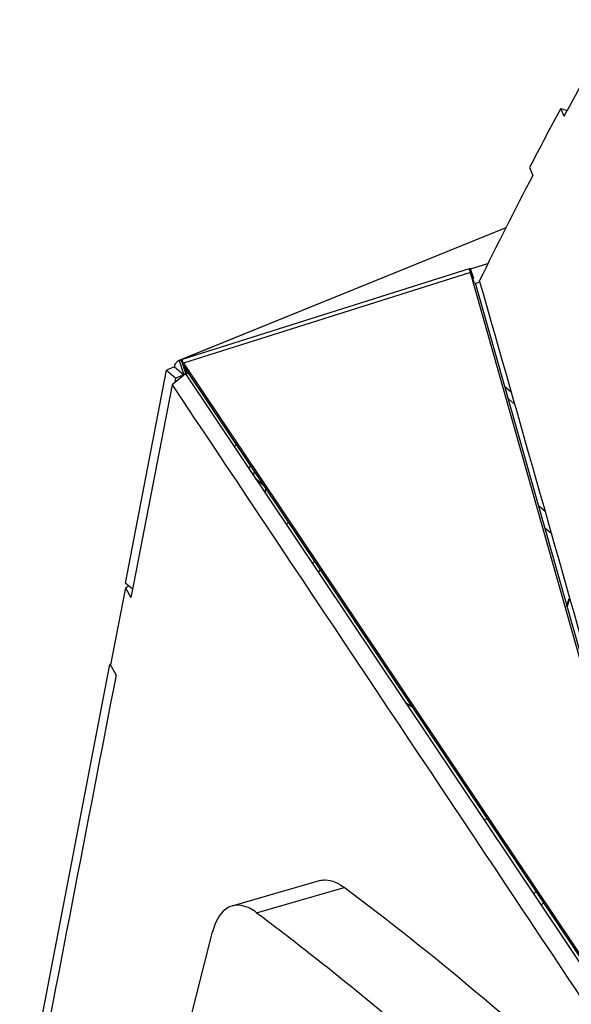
# Model space of a CAD drawing. Header units: millimetres. Extents: x 0 to 420, y 0 to 297.
# Tile 422 of 514: x 310 to 315, y 218 to 227. Entities that reach past the tile are written whole.
import ezdxf

# ---------------------------------------------------------------- set-up
doc = ezdxf.new("R2010")
doc.units = ezdxf.units.MM
doc.header["$LTSCALE"] = 23.1
doc.layers.get('0').update_dxf_attribs({"linetype": 'CONTINUOUS'})

msp = doc.modelspace()

# ---------------------------------------------------------------- linework, layer by layer
at = {"color": 7, "linetype": 'Continuous'}
for p, q in [((315.0962, 226.4539), (315.1601, 226.4346)), ((314.5523, 225.2728), (311.3068, 223.9543)), ((314.5516, 225.2715), (311.316, 223.9569)), ((314.1991, 224.8683), (311.3449, 223.968)), ((314.1928, 224.8613), (314.3748, 224.9187)), ((314.1991, 224.8683), (314.1928, 224.8613)), ((314.24, 224.7197), (314.1928, 224.8613)), ((314.1983, 224.8664), (314.1991, 224.8683)), ((314.1991, 224.8683), (314.231, 224.7727)), ((314.2016, 224.8302), (311.3573, 223.933)), ((316.7187, 215.9412), (314.2016, 224.8302)), ((314.2016, 224.8302), (314.2302, 224.7714)), ((311.2697, 223.895), (311.1893, 223.8624)), ((311.2697, 223.895), (311.3632, 223.8153)), ((311.316, 223.9569), (311.3385, 223.961)), ((311.316, 223.9569), (311.3632, 223.8153)), ((311.3385, 223.961), (311.3449, 223.968)), ((311.3858, 223.8194), (311.3385, 223.961)), ((311.3566, 223.9327), (311.3921, 223.8264)), ((311.3573, 223.933), (311.407, 223.831)), ((311.3573, 223.933), (316.7187, 215.9412)), ((310.7833, 221.7536), (311.1893, 223.8624)), ((311.1893, 223.8624), (311.2828, 223.7826)), ((311.3782, 223.8265), (311.2448, 223.7186)), ((311.3782, 223.8265), (316.7802, 215.7576)), ((311.2448, 223.7186), (310.8633, 221.7436)), ((314.5421, 223.7013), (314.6067, 223.6462)), ((314.5766, 223.5793), (314.6415, 223.524)), ((312.0699, 222.7935), (312.1475, 222.7272)), ((312.1687, 222.6458), (312.1735, 222.6885)), ((314.8756, 222.5236), (314.9421, 222.4668)), ((315.0056, 222.2424), (314.9392, 222.2991)), ((310.8536, 221.6937), (310.7833, 221.7536)), ((310.8633, 221.7436), (310.838, 221.6125)), ((310.7837, 221.7093), (310.6367, 220.9456)), ((310.818, 221.7241), (310.7837, 221.7093)), ((310.7837, 221.7093), (310.838, 221.6125)), ((315.1533, 221.5195), (315.1799, 221.6023)), ((315.16, 221.5191), (315.1869, 221.6019)), ((309.7354, 216.3111), (310.6287, 220.9508)), ((310.6383, 220.9542), (310.6287, 220.9508)), ((310.6359, 220.9447), (310.6287, 220.9508)), ((310.6905, 220.8486), (310.6367, 220.9456)), ((313.6215, 220.5301), (313.5584, 220.57)), ((314.3662, 219.42), (314.3345, 219.4108)), ((311.8397, 218.5598), (312.7057, 218.8098)), ((312.083, 218.4926), (312.949, 218.7426)), ((310.6213, 214.3086), (311.6472, 218.3022))]:
    msp.add_line(p, q, dxfattribs=at)
at = {"color": 3, "linetype": 'Continuous'}
for p, q in [((315.1285, 226.3765), (315.0962, 226.4539)), ((315.1285, 226.3765), (315.1601, 226.4346)), ((315.1285, 226.3765), (315.1597, 226.4345)), ((314.7857, 225.8683), (314.818, 225.7902)), ((316.7684, 215.8392), (314.2526, 224.7237)), ((314.2527, 224.7237), (314.2948, 224.737)), ((314.2945, 224.7369), (314.291, 224.749)), ((311.2752, 223.7432), (311.2828, 223.7826)), ((311.3632, 223.8153), (311.2828, 223.7826)), ((311.386, 223.8195), (311.3921, 223.8264)), ((311.407, 223.831), (311.3921, 223.8264)), ((311.407, 223.831), (316.7684, 215.8392))]:
    msp.add_line(p, q, dxfattribs=at)
for centre, radius, start, end in [((360.8358, 201.7909), 51.9001, 150.21373, 151.65181), ((350.6941, 207.2016), 40.4704, 151.59436, 152.53283), ((358.4846, 203.0319), 49.2413, 152.4722, 153.83004), ((-499.6649, -8.6905), 846.7693, 15.706838, 16.0018432), ((313.1536, 221.945), 1.7379, 137.15609, 138.07956)]:
    msp.add_arc(centre, radius, start, end, dxfattribs=at)
at = {"color": 7, "linetype": 'Continuous'}
for centre, radius, start, end in [((314.4159, 224.8763), 0.2192, 188.38863, 189.34914), ((314.4878, 224.8884), 0.292, 189.40224, 191.4922), ((311.3241, 223.9115), 0.0462, 100.14367, 112.02311), ((312.9091, 222.0803), 1.216, 136.78616, 138.12173), ((313.8142, 221.3066), 1.7646, 143.4871, 144.45581), ((314.0703, 221.0749), 1.6778, 147.62906, 148.70859), ((313.8844, 221.2198), 1.3504, 150.35944, 151.74267), ((314.4586, 219.0638), 0.5334, 313.51868, 317.07036), ((314.5656, 218.9696), 0.523, 309.65637, 313.25096)]:
    msp.add_arc(centre, radius, start, end, dxfattribs=at)
for points, knots in [([(314.1991, 224.8443), (314.1987, 224.8467), (314.1979, 224.854), (314.1971, 224.8616), (314.1983, 224.8664)], [0, 0, 0, 0, 0.335384, 1, 1, 1, 1]), ([(311.2697, 223.895), (311.2716, 223.9082), (311.2781, 223.9322), (311.2968, 223.9502), (311.3068, 223.9543)], [0, 0, 0, 0, 0.553896, 1, 1, 1, 1]), ([(311.3573, 223.933), (311.3556, 223.9374), (311.3513, 223.949), (311.3471, 223.9606), (311.3449, 223.968)], [0, 0, 0, 0, 0.38269, 1, 1, 1, 1]), ([(312.7059, 218.8099), (312.7241, 218.8151), (312.8109, 218.8261), (312.8953, 218.7828), (312.949, 218.7426)], [0, 0, 0, 0, 0.219761, 1, 1, 1, 1]), ([(316.3585, 215.7899), (316.0787, 216.0653), (314.9913, 217.1044), (313.8392, 218.0771), (312.949, 218.7426)], [0, 0, 0, 0, 0.261022, 1, 1, 1, 1]), ([(311.8399, 218.5599), (311.8176, 218.5535), (311.7169, 218.5016), (311.6689, 218.3866), (311.6472, 218.3022)], [0, 0, 0, 0, 0.209803, 1, 1, 1, 1]), ([(312.083, 218.4926), (312.0627, 218.5078), (311.9919, 218.5546), (311.8978, 218.5765), (311.8399, 218.5599)], [0, 0, 0, 0, 0.295957, 1, 1, 1, 1]), ([(312.083, 218.4926), (312.2807, 218.3448), (313.0884, 217.7241), (313.864, 217.062), (314.4346, 216.5423)], [0, 0, 0, 0, 0.242339, 1, 1, 1, 1])]:
    msp.add_open_spline(points, degree=3, knots=knots, dxfattribs=at)
for points in [[(311.2448, 223.7186), (312.3841, 222.0136), (313.523, 220.3084), (314.6613, 218.6027)], [(312.0519, 222.8196), (312.054, 222.8317), (312.0573, 222.8437), (312.0614, 222.8553)], [(310.6905, 220.8486), (310.4, 219.3442), (310.1099, 217.8398), (309.8197, 216.3354)], [(314.6613, 218.6027), (315.2686, 217.6928), (315.8756, 216.7828), (316.4825, 215.8726)]]:
    msp.add_open_spline(points, degree=3, dxfattribs=at)

doc.saveas('drawing.dxf')
